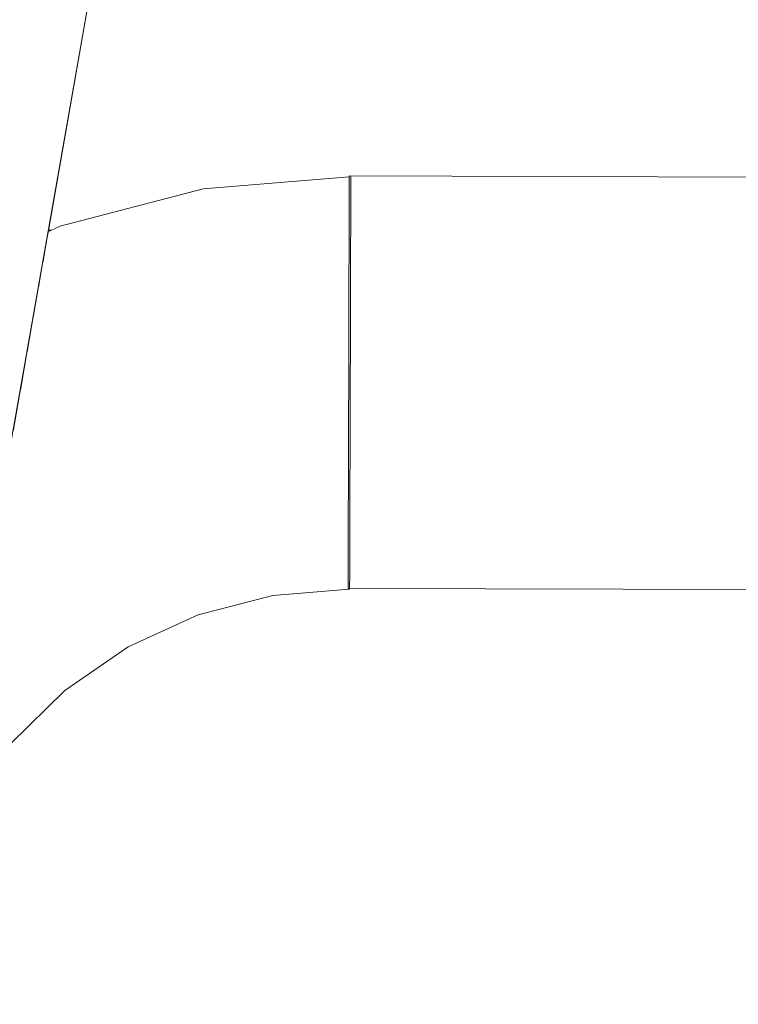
# Model space of a CAD drawing. Header units: millimetres. Extents: x -30280 to 309309, y -17460 to 4378.
# Tile 888 of 1056: x 252042 to 252070, y -13073 to -13035. Entities that reach past the tile are written whole.
import ezdxf

# ---------------------------------------------------------------- set-up
doc = ezdxf.new("R2010")
doc.units = ezdxf.units.MM
doc.header["$MEASUREMENT"] = 0
doc.linetypes.add('Wipeout_Contour', pattern=[1000, 0, -1000])
for name, color, linetype in [('Nuevo_08_E_Envans secs', 7, 'Continuous'), ('Nuevo_09_EI_Mobiliari general', 7, 'Continuous'), ('Nuevo_Ventanas Archicad', 7, 'Continuous')]:
    doc.layers.add(name, color=color, linetype=linetype)
doc.layers.add('Nuevo_09_EI_Mobiliari general_Pluma_Nº__1', color=7, linetype='Continuous', lineweight=5)

# ---------------------------------------------------------------- blocks, each defined once
blk = doc.blocks.new('Elem Sección_541_6', base_point=(235890.588, -13459.976))
at = {"color": 254, "linetype": 'Wipeout_Contour', "lineweight": 0, "ltscale": 1517989.291840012}
blk.add_wipeout([(248979.884, -11359.976), (254508.641, -11359.976), (254508.641, -13457.976), (254654.197, -13457.976), (254654.197, -11012.976), (248979.884, -11012.976)], dxfattribs=at).dxf.layer = 'Nuevo_08_E_Envans secs'
blk = doc.blocks.new('Elem Sección_543_6', base_point=(235890.588, -13459.976))
at = {"color": 254, "linetype": 'Wipeout_Contour', "lineweight": 0, "ltscale": 31165908.05935061}
blk.add_wipeout([(253368.641, -11399.976), (248979.884, -11399.976), (248979.884, -13305.666), (249022.416, -13068.118), (249023.053, -13065.78), (249026.984, -13043.488), (249005.387, -13043.488), (249005.387, -12987.919), (249005.459, -12987.919), (249019.024, -12561.809), (249441.751, -12561.809), (249455.316, -12987.919), (249455.387, -12987.919), (249455.387, -13043.488), (249433.791, -13043.488), (249437.722, -13065.78), (249438.358, -13068.118), (249480.387, -13302.855), (249522.416, -13068.119), (249523.053, -13065.78), (249526.984, -13043.488), (249505.387, -13043.488), (249505.387, -12987.919), (249505.459, -12987.919), (249519.024, -12561.809), (249941.751, -12561.809), (249955.316, -12987.919), (249955.387, -12987.919), (249955.387, -13043.488), (249933.791, -13043.488), (249937.722, -13065.78), (249938.358, -13068.119), (249980.387, -13302.855), (250022.416, -13068.119), (250023.053, -13065.78), (250026.984, -13043.488), (250005.387, -13043.488), (250005.387, -12987.919), (250005.459, -12987.919), (250019.024, -12561.81), (250441.751, -12561.81), (250455.316, -12987.919), (250455.387, -12987.919), (250455.387, -13043.488), (250433.791, -13043.488), (250437.722, -13065.78), (250438.358, -13068.119), (250480.387, -13302.855), (250522.416, -13068.119), (250523.053, -13065.78), (250526.984, -13043.488), (250505.387, -13043.488), (250505.387, -12987.919), (250505.459, -12987.919), (250519.024, -12561.81), (250941.751, -12561.81), (250955.316, -12987.919), (250955.387, -12987.919), (250955.387, -13043.488), (250933.791, -13043.488), (250937.722, -13065.78), (250938.358, -13068.119), (250980.387, -13302.855), (251022.416, -13068.119), (251023.053, -13065.78), (251026.984, -13043.488), (251005.387, -13043.488), (251005.387, -12987.919), (251005.459, -12987.919), (251019.024, -12561.81), (251441.751, -12561.81), (251455.316, -12987.919), (251455.387, -12987.919), (251455.387, -13043.488), (251433.791, -13043.488), (251437.722, -13065.78), (251438.358, -13068.119), (251480.387, -13302.855), (251522.416, -13068.119), (251523.053, -13065.78), (251526.984, -13043.488), (251505.387, -13043.488), (251505.387, -12987.919), (251505.459, -12987.919), (251519.024, -12561.81), (251941.751, -12561.81), (251955.316, -12987.919), (251955.387, -12987.919), (251955.387, -13043.488), (251933.791, -13043.488), (251937.722, -13065.78), (251938.358, -13068.119), (251980.387, -13302.855), (252022.416, -13068.119), (252023.053, -13065.78), (252026.984, -13043.488), (252005.387, -13043.488), (252005.387, -12987.919), (252005.459, -12987.919), (252019.024, -12561.81), (252441.751, -12561.81), (252455.316, -12987.919), (252455.387, -12987.919), (252455.387, -13043.488), (252433.791, -13043.488), (252437.722, -13065.78), (252438.358, -13068.119), (252480.387, -13302.855), (252522.416, -13068.119), (252523.053, -13065.78), (252526.984, -13043.488), (252505.387, -13043.488), (252505.387, -12987.919), (252505.459, -12987.919), (252519.024, -12561.81), (252941.751, -12561.81), (252955.316, -12987.919), (252955.387, -12987.919), (252955.387, -13043.488), (252933.791, -13043.488), (252937.722, -13065.78), (252938.358, -13068.119), (252999.567, -13409.976), (253368.641, -13409.976)], dxfattribs=at).dxf.layer = 'Nuevo_Ventanas Archicad'
at = {"color": 254, "linetype": 'Wipeout_Contour', "lineweight": 0, "ltscale": 7324547.417018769}
blk.add_wipeout([(252038.831, -13068.438), (251989.008, -13351.001), (251999.567, -13409.976), (252461.208, -13409.976), (252471.767, -13351.001), (252421.944, -13068.439), (252421.833, -13068.03), (252420.624, -13065.481), (252418.964, -13063.151), (252416.847, -13061.071), (252414.395, -13059.386), (252411.682, -13058.147), (252408.792, -13057.391), (252405.812, -13057.142), (252405.812, -13057.12), (252236.9, -13057.585), (252236.899, -13057.621), (252230.387, -13057.603), (252223.875, -13057.621), (252223.875, -13057.585), (252054.963, -13057.12), (252054.963, -13057.142), (252051.983, -13057.391), (252049.093, -13058.147), (252046.38, -13059.386), (252043.928, -13061.071), (252041.811, -13063.151), (252040.151, -13065.481), (252038.942, -13068.03)], dxfattribs=at).dxf.layer = 'Nuevo_Ventanas Archicad'
blk = doc.blocks.new('Elem Sección_551_6', base_point=(235890.588, -13459.976))
at = {"color": 254, "linetype": 'Wipeout_Contour', "lineweight": 0, "ltscale": 757142.148936}
blk.add_wipeout([(252043.278, -13043.221), (252043.266, -13043.285), (252043.407, -13043.221)], dxfattribs=at).dxf.layer = 'Nuevo_09_EI_Mobiliari general'
at = {"color": 254, "linetype": 'Wipeout_Contour', "lineweight": 0, "ltscale": 2523660.411956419}
blk.add_wipeout([(252005.387, -13007.674), (252005.387, -13043.221), (252027.031, -13043.221), (252029.096, -13031.509), (252030.589, -13025.942), (252033.027, -13020.719), (252036.337, -13016.001), (252040.418, -13011.93), (252045.145, -13008.632), (252047.209, -13007.674)], dxfattribs=at).dxf.layer = 'Nuevo_09_EI_Mobiliari general'
at = {"color": 254, "linetype": 'Wipeout_Contour', "lineweight": 0, "ltscale": 9597535.912499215}
blk.add_wipeout([(252044.853, -13034.287), (252043.278, -13043.221), (252043.407, -13043.221), (252043.735, -13043.071), (252049.285, -13041.62), (252054.944, -13041.147), (252054.944, -13041.12), (252230.387, -13041.603), (252405.831, -13041.12), (252405.831, -13041.147), (252411.49, -13041.62), (252417.04, -13043.071), (252417.368, -13043.221), (252417.497, -13043.221), (252415.922, -13034.287), (252415.153, -13031.419), (252413.897, -13028.729), (252412.191, -13026.298), (252410.089, -13024.201), (252407.654, -13022.502), (252404.961, -13021.252), (252402.091, -13020.49), (252399.133, -13020.239), (252399.133, -13020.217), (252243.579, -13020.652), (252243.579, -13020.725), (252230.387, -13020.689), (252217.196, -13020.725), (252217.196, -13020.652), (252061.642, -13020.217), (252061.642, -13020.239), (252058.684, -13020.49), (252055.814, -13021.252), (252053.12, -13022.502), (252050.685, -13024.201), (252048.583, -13026.298), (252046.878, -13028.729), (252045.622, -13031.419)], dxfattribs=at).dxf.layer = 'Nuevo_09_EI_Mobiliari general'
at = {"color": 254, "linetype": 'Wipeout_Contour', "lineweight": 0, "ltscale": 1009523.053959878}
blk.add_wipeout([(252043.266, -13043.285), (252043.245, -13043.405), (252043.693, -13043.2), (252043.735, -13043.071)], dxfattribs=at).dxf.layer = 'Nuevo_09_EI_Mobiliari general'
at = {"color": 254, "linetype": 'Wipeout_Contour', "lineweight": 0, "ltscale": 1009534.856538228}
blk.add_wipeout([(252049.285, -13041.62), (252043.735, -13043.071), (252043.693, -13043.2), (252049.264, -13041.743)], dxfattribs=at).dxf.layer = 'Nuevo_09_EI_Mobiliari general'
at = {"color": 254, "linetype": 'Wipeout_Contour', "lineweight": 0, "ltscale": 1261948.664842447}
blk.add_wipeout([(252049.285, -13041.62), (252049.264, -13041.743), (252054.944, -13041.269), (252054.944, -13041.242), (252054.944, -13041.147)], dxfattribs=at).dxf.layer = 'Nuevo_09_EI_Mobiliari general'
at = {"color": 254, "linetype": 'Wipeout_Contour', "lineweight": 0, "ltscale": 1009522.912755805}
blk.add_wipeout([(252043.245, -13043.405), (252043.174, -13043.81), (252043.735, -13043.554), (252043.693, -13043.2)], dxfattribs=at).dxf.layer = 'Nuevo_09_EI_Mobiliari general'
at = {"color": 254, "linetype": 'Wipeout_Contour', "lineweight": 0, "ltscale": 1009534.906731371}
blk.add_wipeout([(252049.264, -13041.743), (252043.693, -13043.2), (252043.735, -13043.554), (252049.285, -13042.102)], dxfattribs=at).dxf.layer = 'Nuevo_09_EI_Mobiliari general'
at = {"color": 254, "linetype": 'Wipeout_Contour', "lineweight": 0, "ltscale": 1261948.745718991}
blk.add_wipeout([(252049.264, -13041.743), (252049.285, -13042.102), (252054.944, -13041.63), (252054.944, -13041.603), (252054.944, -13041.269)], dxfattribs=at).dxf.layer = 'Nuevo_09_EI_Mobiliari general'
at = {"color": 254, "linetype": 'Wipeout_Contour', "lineweight": 0, "ltscale": 1009523.045018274}
blk.add_wipeout([(252043.174, -13043.81), (252043.054, -13044.489), (252043.857, -13044.122), (252043.735, -13043.554)], dxfattribs=at).dxf.layer = 'Nuevo_09_EI_Mobiliari general'
at = {"color": 254, "linetype": 'Wipeout_Contour', "lineweight": 0, "ltscale": 1009535.242547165}
blk.add_wipeout([(252049.285, -13042.102), (252043.735, -13043.554), (252043.857, -13044.122), (252049.347, -13042.686)], dxfattribs=at).dxf.layer = 'Nuevo_09_EI_Mobiliari general'
at = {"color": 254, "linetype": 'Wipeout_Contour', "lineweight": 0, "ltscale": 1261948.954067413}
blk.add_wipeout([(252049.285, -13042.102), (252049.347, -13042.686), (252054.943, -13042.219), (252054.943, -13042.192), (252054.944, -13041.63)], dxfattribs=at).dxf.layer = 'Nuevo_09_EI_Mobiliari general'
at = {"color": 254, "linetype": 'Wipeout_Contour', "lineweight": 0, "ltscale": 1009523.262835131}
blk.add_wipeout([(252043.054, -13044.489), (252042.89, -13045.421), (252044.058, -13044.887), (252043.857, -13044.122)], dxfattribs=at).dxf.layer = 'Nuevo_09_EI_Mobiliari general'
at = {"color": 254, "linetype": 'Wipeout_Contour', "lineweight": 0, "ltscale": 1009918.829493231}
blk.add_wipeout([(252230.387, -13041.603), (252054.944, -13041.12), (252054.944, -13041.242), (252230.387, -13041.724)], dxfattribs=at).dxf.layer = 'Nuevo_09_EI_Mobiliari general'
at = {"color": 254, "linetype": 'Wipeout_Contour', "lineweight": 0, "ltscale": 1009535.86102361}
blk.add_wipeout([(252043.857, -13044.122), (252044.058, -13044.887), (252049.448, -13043.478), (252049.347, -13042.686)], dxfattribs=at).dxf.layer = 'Nuevo_09_EI_Mobiliari general'
at = {"color": 254, "linetype": 'Wipeout_Contour', "lineweight": 0, "ltscale": 1009557.605868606}
blk.add_wipeout([(252054.943, -13042.219), (252049.347, -13042.686), (252049.448, -13043.478), (252054.941, -13043.019)], dxfattribs=at).dxf.layer = 'Nuevo_09_EI_Mobiliari general'
at = {"color": 254, "linetype": 'Wipeout_Contour', "lineweight": 0, "ltscale": 1009523.573357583}
blk.add_wipeout([(252042.89, -13045.421), (252042.686, -13046.577), (252044.33, -13045.826), (252044.058, -13044.887)], dxfattribs=at).dxf.layer = 'Nuevo_09_EI_Mobiliari general'
at = {"color": 254, "linetype": 'Wipeout_Contour', "lineweight": 0, "ltscale": 1009918.879342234}
blk.add_wipeout([(252054.944, -13041.242), (252054.944, -13041.603), (252230.387, -13042.085), (252230.387, -13041.724)], dxfattribs=at).dxf.layer = 'Nuevo_09_EI_Mobiliari general'
at = {"color": 254, "linetype": 'Wipeout_Contour', "lineweight": 0, "ltscale": 1009536.743242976}
blk.add_wipeout([(252049.448, -13043.478), (252044.058, -13044.887), (252044.33, -13045.826), (252049.584, -13044.452)], dxfattribs=at).dxf.layer = 'Nuevo_09_EI_Mobiliari general'
at = {"layer": 'Nuevo_09_EI_Mobiliari general_Pluma_Nº__1', "color": 7, "linetype": 'Continuous', "lineweight": 5}
for p, q in [((252054.944, -13041.12), (252054.944, -13041.242)), ((252055.007, -13041.142), (252055.007, -13041.242))]:
    blk.add_line(p, q, dxfattribs=at)
at = {"color": 254, "linetype": 'Wipeout_Contour', "lineweight": 0, "ltscale": 1009918.976169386}
blk.add_wipeout([(252054.944, -13041.603), (252054.943, -13042.192), (252230.387, -13042.674), (252230.387, -13042.085)], dxfattribs=at).dxf.layer = 'Nuevo_09_EI_Mobiliari general'
at = {"color": 254, "linetype": 'Wipeout_Contour', "lineweight": 0, "ltscale": 1261949.756119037}
blk.add_wipeout([(252049.448, -13043.478), (252049.584, -13044.452), (252054.939, -13044.005), (252054.939, -13043.978), (252054.941, -13043.019)], dxfattribs=at).dxf.layer = 'Nuevo_09_EI_Mobiliari general'
at = {"color": 254, "linetype": 'Wipeout_Contour', "lineweight": 0, "ltscale": 1009523.976110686}
blk.add_wipeout([(252042.686, -13046.577), (252042.448, -13047.923), (252044.665, -13046.911), (252044.33, -13045.826)], dxfattribs=at).dxf.layer = 'Nuevo_09_EI_Mobiliari general'
at = {"layer": 'Nuevo_09_EI_Mobiliari general_Pluma_Nº__1', "color": 7, "linetype": 'Continuous', "lineweight": 5}
for p, q in [((252049.285, -13041.62), (252054.944, -13041.147)), ((252054.944, -13041.12), (252236.943, -13041.621)), ((252054.944, -13041.242), (252054.944, -13041.603)), ((252055.007, -13041.242), (252055.007, -13041.603))]:
    blk.add_line(p, q, dxfattribs=at)
at = {"color": 254, "linetype": 'Wipeout_Contour', "lineweight": 0, "ltscale": 1009919.11704393}
blk.add_wipeout([(252054.941, -13042.992), (252230.387, -13043.474), (252230.387, -13042.674), (252054.943, -13042.192)], dxfattribs=at).dxf.layer = 'Nuevo_09_EI_Mobiliari general'
at = {"color": 254, "linetype": 'Wipeout_Contour', "lineweight": 0, "ltscale": 1009537.862287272}
blk.add_wipeout([(252049.584, -13044.452), (252044.33, -13045.826), (252044.665, -13046.911), (252049.753, -13045.58)], dxfattribs=at).dxf.layer = 'Nuevo_09_EI_Mobiliari general'
at = {"layer": 'Nuevo_09_EI_Mobiliari general_Pluma_Nº__1', "color": 7, "linetype": 'Continuous', "lineweight": 5}
for p, q in [((252054.944, -13041.603), (252054.943, -13042.192)), ((252055.007, -13041.603), (252055.006, -13042.192))]:
    blk.add_line(p, q, dxfattribs=at)
at = {"color": 254, "linetype": 'Wipeout_Contour', "lineweight": 0, "ltscale": 1261950.32717213}
blk.add_wipeout([(252049.584, -13044.452), (252049.753, -13045.58), (252054.936, -13045.147), (252054.936, -13045.12), (252054.939, -13044.005)], dxfattribs=at).dxf.layer = 'Nuevo_09_EI_Mobiliari general'
at = {"color": 254, "linetype": 'Wipeout_Contour', "lineweight": 0, "ltscale": 1009524.463103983}
blk.add_wipeout([(252042.448, -13047.923), (252042.185, -13049.418), (252045.053, -13048.107), (252044.665, -13046.911)], dxfattribs=at).dxf.layer = 'Nuevo_09_EI_Mobiliari general'
at = {"color": 254, "linetype": 'Wipeout_Contour', "lineweight": 0, "ltscale": 1009919.29768849}
blk.add_wipeout([(252054.939, -13043.978), (252230.387, -13044.46), (252230.387, -13043.474), (252054.941, -13042.992)], dxfattribs=at).dxf.layer = 'Nuevo_09_EI_Mobiliari general'
at = {"color": 254, "linetype": 'Wipeout_Contour', "lineweight": 0, "ltscale": 1009539.184065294}
blk.add_wipeout([(252049.753, -13045.58), (252044.665, -13046.911), (252045.053, -13048.107), (252049.949, -13046.827)], dxfattribs=at).dxf.layer = 'Nuevo_09_EI_Mobiliari general'
at = {"layer": 'Nuevo_09_EI_Mobiliari general_Pluma_Nº__1', "color": 7, "linetype": 'Continuous', "lineweight": 5}
for p, q in [((252054.943, -13042.192), (252054.941, -13042.992)), ((252055.006, -13042.192), (252055.004, -13042.992))]:
    blk.add_line(p, q, dxfattribs=at)
at = {"color": 254, "linetype": 'Wipeout_Contour', "lineweight": 0, "ltscale": 1261950.989978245}
blk.add_wipeout([(252049.753, -13045.58), (252049.949, -13046.827), (252054.933, -13046.411), (252054.933, -13046.384), (252054.936, -13045.147)], dxfattribs=at).dxf.layer = 'Nuevo_09_EI_Mobiliari general'
at = {"color": 254, "linetype": 'Wipeout_Contour', "lineweight": 0, "ltscale": 1009525.021396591}
blk.add_wipeout([(252042.185, -13049.418), (252041.903, -13051.016), (252045.483, -13049.38), (252045.053, -13048.107)], dxfattribs=at).dxf.layer = 'Nuevo_09_EI_Mobiliari general'
at = {"color": 254, "linetype": 'Wipeout_Contour', "lineweight": 0, "ltscale": 1009919.512631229}
blk.add_wipeout([(252054.939, -13043.978), (252054.936, -13045.12), (252230.387, -13045.603), (252230.387, -13044.46)], dxfattribs=at).dxf.layer = 'Nuevo_09_EI_Mobiliari general'
at = {"color": 254, "linetype": 'Wipeout_Contour', "lineweight": 0, "ltscale": 1009540.668357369}
blk.add_wipeout([(252049.949, -13046.827), (252045.053, -13048.107), (252045.483, -13049.38), (252050.165, -13048.156)], dxfattribs=at).dxf.layer = 'Nuevo_09_EI_Mobiliari general'
at = {"layer": 'Nuevo_09_EI_Mobiliari general_Pluma_Nº__1', "color": 7, "linetype": 'Continuous', "lineweight": 5}
for p, q in [((252054.941, -13042.992), (252054.939, -13043.978)), ((252055.004, -13042.992), (252055.002, -13043.978))]:
    blk.add_line(p, q, dxfattribs=at)
at = {"color": 254, "linetype": 'Wipeout_Contour', "lineweight": 0, "ltscale": 1261951.724555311}
blk.add_wipeout([(252049.949, -13046.827), (252050.165, -13048.156), (252054.93, -13047.758), (252054.93, -13047.731), (252054.933, -13046.411)], dxfattribs=at).dxf.layer = 'Nuevo_09_EI_Mobiliari general'
at = {"color": 254, "linetype": 'Wipeout_Contour', "lineweight": 0, "ltscale": 1261905.690868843}
blk.add_wipeout([(252041.903, -13051.016), (252041.657, -13052.414), (252041.76, -13052.601), (252045.941, -13050.69), (252045.483, -13049.38)], dxfattribs=at).dxf.layer = 'Nuevo_09_EI_Mobiliari general'
at = {"color": 254, "linetype": 'Wipeout_Contour', "lineweight": 0, "ltscale": 1009919.755337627}
blk.add_wipeout([(252054.936, -13045.12), (252054.933, -13046.384), (252230.387, -13046.866), (252230.387, -13045.603)], dxfattribs=at).dxf.layer = 'Nuevo_09_EI_Mobiliari general'
at = {"color": 254, "linetype": 'Wipeout_Contour', "lineweight": 0, "ltscale": 1009542.270046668}
blk.add_wipeout([(252050.165, -13048.156), (252045.483, -13049.38), (252045.941, -13050.69), (252050.396, -13049.526)], dxfattribs=at).dxf.layer = 'Nuevo_09_EI_Mobiliari general'
at = {"color": 254, "linetype": 'Wipeout_Contour', "lineweight": 0, "ltscale": 1009518.555059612}
blk.add_wipeout([(252041.605, -13052.708), (252041.267, -13054.623), (252042.453, -13053.808), (252041.76, -13052.601)], dxfattribs=at).dxf.layer = 'Nuevo_09_EI_Mobiliari general'
at = {"layer": 'Nuevo_09_EI_Mobiliari general_Pluma_Nº__1', "color": 7, "linetype": 'Continuous', "lineweight": 5}
for p, q in [((252054.939, -13043.978), (252054.936, -13045.12)), ((252055.002, -13043.978), (252054.999, -13045.12))]:
    blk.add_line(p, q, dxfattribs=at)
at = {"color": 254, "linetype": 'Wipeout_Contour', "lineweight": 0, "ltscale": 1009560.636182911}
blk.add_wipeout([(252054.992, -13047.753), (252050.165, -13048.156), (252050.396, -13049.526), (252054.989, -13049.142)], dxfattribs=at).dxf.layer = 'Nuevo_09_EI_Mobiliari general'
at = {"color": 254, "linetype": 'Wipeout_Contour', "lineweight": 0, "ltscale": 1009527.458825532}
blk.add_wipeout([(252045.941, -13050.69), (252041.76, -13052.601), (252042.453, -13053.808), (252046.414, -13051.998)], dxfattribs=at).dxf.layer = 'Nuevo_09_EI_Mobiliari general'
at = {"color": 254, "linetype": 'Wipeout_Contour', "lineweight": 0, "ltscale": 1009920.018449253}
blk.add_wipeout([(252054.933, -13046.384), (252054.93, -13047.731), (252230.387, -13048.213), (252230.387, -13046.866)], dxfattribs=at).dxf.layer = 'Nuevo_09_EI_Mobiliari general'
at = {"color": 254, "linetype": 'Wipeout_Contour', "lineweight": 0, "ltscale": 1009543.94049973}
blk.add_wipeout([(252050.396, -13049.526), (252045.941, -13050.69), (252046.414, -13051.998), (252050.634, -13050.895)], dxfattribs=at).dxf.layer = 'Nuevo_09_EI_Mobiliari general'
at = {"color": 254, "linetype": 'Wipeout_Contour', "lineweight": 0, "ltscale": 1009519.460561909}
blk.add_wipeout([(252041.267, -13054.623), (252040.938, -13056.49), (252043.145, -13054.973), (252042.453, -13053.808)], dxfattribs=at).dxf.layer = 'Nuevo_09_EI_Mobiliari general'
at = {"layer": 'Nuevo_09_EI_Mobiliari general_Pluma_Nº__1', "color": 7, "linetype": 'Continuous', "lineweight": 5}
for p, q in [((252054.936, -13045.12), (252054.933, -13046.384)), ((252054.999, -13045.12), (252054.996, -13046.384))]:
    blk.add_line(p, q, dxfattribs=at)
at = {"color": 254, "linetype": 'Wipeout_Contour', "lineweight": 0, "ltscale": 1009561.377793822}
blk.add_wipeout([(252054.989, -13049.142), (252050.396, -13049.526), (252050.634, -13050.895), (252054.985, -13050.531)], dxfattribs=at).dxf.layer = 'Nuevo_09_EI_Mobiliari general'
at = {"color": 254, "linetype": 'Wipeout_Contour', "lineweight": 0, "ltscale": 1009530.038967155}
blk.add_wipeout([(252046.414, -13051.998), (252042.453, -13053.808), (252043.145, -13054.973), (252046.886, -13053.263)], dxfattribs=at).dxf.layer = 'Nuevo_09_EI_Mobiliari general'
at = {"color": 254, "linetype": 'Wipeout_Contour', "lineweight": 0, "ltscale": 1767286.557211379}
blk.add_wipeout([(252054.93, -13047.731), (252054.93, -13047.758), (252054.992, -13047.753), (252054.989, -13049.12), (252230.387, -13049.603), (252236.925, -13049.585), (252236.929, -13048.231)], dxfattribs=at).dxf.layer = 'Nuevo_09_EI_Mobiliari general'
at = {"color": 254, "linetype": 'Wipeout_Contour', "lineweight": 0, "ltscale": 1009545.629053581}
blk.add_wipeout([(252050.634, -13050.895), (252046.414, -13051.998), (252046.886, -13053.263), (252050.872, -13052.221)], dxfattribs=at).dxf.layer = 'Nuevo_09_EI_Mobiliari general'
at = {"color": 254, "linetype": 'Wipeout_Contour', "lineweight": 0, "ltscale": 1009520.440482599}
blk.add_wipeout([(252040.939, -13056.489), (252040.628, -13058.252), (252043.817, -13056.06), (252043.145, -13054.973)], dxfattribs=at).dxf.layer = 'Nuevo_09_EI_Mobiliari general'
at = {"layer": 'Nuevo_09_EI_Mobiliari general_Pluma_Nº__1', "color": 7, "linetype": 'Continuous', "lineweight": 5}
for p, q in [((252054.933, -13046.384), (252054.93, -13047.731)), ((252054.996, -13046.384), (252054.992, -13047.731))]:
    blk.add_line(p, q, dxfattribs=at)
at = {"color": 254, "linetype": 'Wipeout_Contour', "lineweight": 0, "ltscale": 1009562.123249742}
blk.add_wipeout([(252054.985, -13050.531), (252050.634, -13050.895), (252050.872, -13052.221), (252054.981, -13051.878)], dxfattribs=at).dxf.layer = 'Nuevo_09_EI_Mobiliari general'
at = {"color": 254, "linetype": 'Wipeout_Contour', "lineweight": 0, "ltscale": 1009532.572373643}
blk.add_wipeout([(252046.886, -13053.263), (252043.145, -13054.973), (252043.817, -13056.06), (252047.344, -13054.448)], dxfattribs=at).dxf.layer = 'Nuevo_09_EI_Mobiliari general'
at = {"color": 254, "linetype": 'Wipeout_Contour', "lineweight": 0, "ltscale": 1262474.942494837}
blk.add_wipeout([(252054.989, -13049.12), (252054.985, -13050.509), (252223.853, -13050.974), (252223.85, -13049.621), (252230.387, -13049.603)], dxfattribs=at).dxf.layer = 'Nuevo_09_EI_Mobiliari general'
at = {"color": 254, "linetype": 'Wipeout_Contour', "lineweight": 0, "ltscale": 1009547.284562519}
blk.add_wipeout([(252050.872, -13052.221), (252046.886, -13053.263), (252047.344, -13054.448), (252051.102, -13053.466)], dxfattribs=at).dxf.layer = 'Nuevo_09_EI_Mobiliari general'
at = {"color": 254, "linetype": 'Wipeout_Contour', "lineweight": 0, "ltscale": 1009522.334343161}
blk.add_wipeout([(252043.817, -13056.06), (252040.628, -13058.252), (252041.439, -13059.104), (252044.447, -13057.037)], dxfattribs=at).dxf.layer = 'Nuevo_09_EI_Mobiliari general'
at = {"layer": 'Nuevo_09_EI_Mobiliari general_Pluma_Nº__1', "color": 7, "linetype": 'Continuous', "lineweight": 5}
for p, q in [((252054.93, -13047.731), (252054.926, -13049.12)), ((252054.992, -13047.731), (252054.989, -13049.12))]:
    blk.add_line(p, q, dxfattribs=at)
at = {"color": 254, "linetype": 'Wipeout_Contour', "lineweight": 0, "ltscale": 1009562.850093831}
blk.add_wipeout([(252054.981, -13051.878), (252050.872, -13052.221), (252051.102, -13053.466), (252054.977, -13053.142)], dxfattribs=at).dxf.layer = 'Nuevo_09_EI_Mobiliari general'
at = {"color": 254, "linetype": 'Wipeout_Contour', "lineweight": 0, "ltscale": 1009534.982260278}
blk.add_wipeout([(252047.344, -13054.448), (252043.817, -13056.06), (252044.447, -13057.037), (252047.774, -13055.516)], dxfattribs=at).dxf.layer = 'Nuevo_09_EI_Mobiliari general'
at = {"color": 254, "linetype": 'Wipeout_Contour', "lineweight": 0, "ltscale": 1262327.110807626}
blk.add_wipeout([(252054.981, -13051.856), (252236.917, -13052.357), (252236.921, -13051.01), (252054.985, -13050.509), (252054.985, -13050.531)], dxfattribs=at).dxf.layer = 'Nuevo_09_EI_Mobiliari general'
at = {"color": 254, "linetype": 'Wipeout_Contour', "lineweight": 0, "ltscale": 1009548.856954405}
blk.add_wipeout([(252051.102, -13053.466), (252047.344, -13054.448), (252047.774, -13055.516), (252051.319, -13054.589)], dxfattribs=at).dxf.layer = 'Nuevo_09_EI_Mobiliari general'
at = {"color": 254, "linetype": 'Wipeout_Contour', "lineweight": 0, "ltscale": 1009525.251140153}
blk.add_wipeout([(252044.447, -13057.037), (252041.439, -13059.104), (252042.172, -13059.828), (252045.016, -13057.873)], dxfattribs=at).dxf.layer = 'Nuevo_09_EI_Mobiliari general'
at = {"layer": 'Nuevo_09_EI_Mobiliari general_Pluma_Nº__1', "color": 7, "linetype": 'Continuous', "lineweight": 5}
for p, q in [((252054.926, -13049.12), (252054.922, -13050.509)), ((252054.989, -13049.12), (252054.985, -13050.509))]:
    blk.add_line(p, q, dxfattribs=at)
at = {"color": 254, "linetype": 'Wipeout_Contour', "lineweight": 0, "ltscale": 1009563.536504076}
blk.add_wipeout([(252054.977, -13053.142), (252051.102, -13053.466), (252051.319, -13054.589), (252054.974, -13054.284)], dxfattribs=at).dxf.layer = 'Nuevo_09_EI_Mobiliari general'
at = {"color": 254, "linetype": 'Wipeout_Contour', "lineweight": 0, "ltscale": 1009537.195662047}
blk.add_wipeout([(252047.774, -13055.516), (252044.447, -13057.037), (252045.016, -13057.873), (252048.162, -13056.435)], dxfattribs=at).dxf.layer = 'Nuevo_09_EI_Mobiliari general'
at = {"color": 254, "linetype": 'Wipeout_Contour', "lineweight": 0, "ltscale": 1261896.902706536}
blk.add_wipeout([(252039.968, -13061.993), (252039.904, -13062.353), (252040.471, -13062.694), (252042.805, -13060.401), (252042.172, -13059.828)], dxfattribs=at).dxf.layer = 'Nuevo_09_EI_Mobiliari general'
at = {"color": 254, "linetype": 'Wipeout_Contour', "lineweight": 0, "ltscale": 1767623.507697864}
blk.add_wipeout([(252054.981, -13051.856), (252054.977, -13053.12), (252236.914, -13053.621), (252236.917, -13052.357), (252230.387, -13052.339), (252223.857, -13052.357), (252223.857, -13052.321)], dxfattribs=at).dxf.layer = 'Nuevo_09_EI_Mobiliari general'
at = {"color": 254, "linetype": 'Wipeout_Contour', "lineweight": 0, "ltscale": 1009550.298744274}
blk.add_wipeout([(252051.319, -13054.589), (252047.774, -13055.516), (252048.162, -13056.435), (252051.515, -13055.559)], dxfattribs=at).dxf.layer = 'Nuevo_09_EI_Mobiliari general'
at = {"color": 254, "linetype": 'Wipeout_Contour', "lineweight": 0, "ltscale": 1009527.823047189}
blk.add_wipeout([(252042.172, -13059.828), (252042.805, -13060.401), (252045.508, -13058.544), (252045.016, -13057.873)], dxfattribs=at).dxf.layer = 'Nuevo_09_EI_Mobiliari general'
at = {"layer": 'Nuevo_09_EI_Mobiliari general_Pluma_Nº__1', "color": 7, "linetype": 'Continuous', "lineweight": 5}
for p, q in [((252054.922, -13050.509), (252054.918, -13051.856)), ((252054.985, -13050.509), (252054.981, -13051.856))]:
    blk.add_line(p, q, dxfattribs=at)
at = {"color": 254, "linetype": 'Wipeout_Contour', "lineweight": 0, "ltscale": 1009564.161940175}
blk.add_wipeout([(252054.974, -13054.284), (252051.319, -13054.589), (252051.515, -13055.559), (252054.97, -13055.27)], dxfattribs=at).dxf.layer = 'Nuevo_09_EI_Mobiliari general'
at = {"color": 254, "linetype": 'Wipeout_Contour', "lineweight": 0, "ltscale": 1009539.145638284}
blk.add_wipeout([(252045.016, -13057.873), (252045.508, -13058.544), (252048.498, -13057.177), (252048.162, -13056.435)], dxfattribs=at).dxf.layer = 'Nuevo_09_EI_Mobiliari general'
at = {"color": 254, "linetype": 'Wipeout_Contour', "lineweight": 0, "ltscale": 1009520.548659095}
blk.add_wipeout([(252042.805, -13060.401), (252040.471, -13062.694), (252041.083, -13063.002), (252043.318, -13060.807)], dxfattribs=at).dxf.layer = 'Nuevo_09_EI_Mobiliari general'
at = {"color": 254, "linetype": 'Wipeout_Contour', "lineweight": 0, "ltscale": 1262469.359410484}
blk.add_wipeout([(252054.977, -13053.12), (252054.974, -13054.263), (252223.864, -13054.727), (252223.861, -13053.621), (252223.861, -13053.585)], dxfattribs=at).dxf.layer = 'Nuevo_09_EI_Mobiliari general'
at = {"color": 254, "linetype": 'Wipeout_Contour', "lineweight": 0, "ltscale": 1009551.566452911}
blk.add_wipeout([(252048.162, -13056.435), (252048.498, -13057.177), (252051.683, -13056.344), (252051.515, -13055.559)], dxfattribs=at).dxf.layer = 'Nuevo_09_EI_Mobiliari general'
at = {"color": 254, "linetype": 'Wipeout_Contour', "lineweight": 0, "ltscale": 1009529.972265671}
blk.add_wipeout([(252045.508, -13058.544), (252042.805, -13060.401), (252043.318, -13060.807), (252045.906, -13059.028)], dxfattribs=at).dxf.layer = 'Nuevo_09_EI_Mobiliari general'
at = {"layer": 'Nuevo_09_EI_Mobiliari general_Pluma_Nº__1', "color": 7, "linetype": 'Continuous', "lineweight": 5}
for p, q in [((252054.918, -13051.856), (252054.914, -13053.12)), ((252054.981, -13051.856), (252054.977, -13053.12))]:
    blk.add_line(p, q, dxfattribs=at)
at = {"color": 254, "linetype": 'Wipeout_Contour', "lineweight": 0, "ltscale": 1009564.7077317}
blk.add_wipeout([(252051.515, -13055.559), (252051.683, -13056.344), (252054.968, -13056.07), (252054.97, -13055.27)], dxfattribs=at).dxf.layer = 'Nuevo_09_EI_Mobiliari general'
at = {"color": 254, "linetype": 'Wipeout_Contour', "lineweight": 0, "ltscale": 1009540.773275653}
blk.add_wipeout([(252048.498, -13057.177), (252045.508, -13058.544), (252045.906, -13059.028), (252048.77, -13057.72)], dxfattribs=at).dxf.layer = 'Nuevo_09_EI_Mobiliari general'
at = {"color": 254, "linetype": 'Wipeout_Contour', "lineweight": 0, "ltscale": 1009522.563854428}
blk.add_wipeout([(252043.318, -13060.807), (252041.083, -13063.002), (252041.534, -13063.156), (252043.696, -13061.033)], dxfattribs=at).dxf.layer = 'Nuevo_09_EI_Mobiliari general'
at = {"color": 254, "linetype": 'Wipeout_Contour', "lineweight": 0, "ltscale": 1262469.643795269}
blk.add_wipeout([(252054.974, -13054.263), (252054.97, -13055.249), (252223.868, -13055.713), (252223.865, -13054.763), (252223.864, -13054.727)], dxfattribs=at).dxf.layer = 'Nuevo_09_EI_Mobiliari general'
at = {"color": 254, "linetype": 'Wipeout_Contour', "lineweight": 0, "ltscale": 1009552.621880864}
blk.add_wipeout([(252051.683, -13056.344), (252048.498, -13057.177), (252048.77, -13057.72), (252051.82, -13056.922)], dxfattribs=at).dxf.layer = 'Nuevo_09_EI_Mobiliari general'
at = {"color": 254, "linetype": 'Wipeout_Contour', "lineweight": 0, "ltscale": 1009531.633857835}
blk.add_wipeout([(252045.906, -13059.028), (252043.318, -13060.807), (252043.696, -13061.033), (252046.2, -13059.312)], dxfattribs=at).dxf.layer = 'Nuevo_09_EI_Mobiliari general'
at = {"layer": 'Nuevo_09_EI_Mobiliari general_Pluma_Nº__1', "color": 7, "linetype": 'Continuous', "lineweight": 5}
for p, q in [((252054.914, -13053.12), (252054.911, -13054.262)), ((252054.977, -13053.12), (252054.974, -13054.263))]:
    blk.add_line(p, q, dxfattribs=at)
at = {"color": 254, "linetype": 'Wipeout_Contour', "lineweight": 0, "ltscale": 1009565.157586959}
blk.add_wipeout([(252054.968, -13056.07), (252051.683, -13056.344), (252051.82, -13056.922), (252054.965, -13056.659)], dxfattribs=at).dxf.layer = 'Nuevo_09_EI_Mobiliari general'
at = {"color": 254, "linetype": 'Wipeout_Contour', "lineweight": 0, "ltscale": 1009542.02942174}
blk.add_wipeout([(252048.77, -13057.72), (252045.906, -13059.028), (252046.2, -13059.312), (252048.97, -13058.046)], dxfattribs=at).dxf.layer = 'Nuevo_09_EI_Mobiliari general'
at = {"color": 254, "linetype": 'Wipeout_Contour', "lineweight": 0, "ltscale": 1009523.929021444}
blk.add_wipeout([(252043.696, -13061.033), (252041.534, -13063.156), (252041.811, -13063.151), (252043.928, -13061.071)], dxfattribs=at).dxf.layer = 'Nuevo_09_EI_Mobiliari general'
at = {"color": 254, "linetype": 'Wipeout_Contour', "lineweight": 0, "ltscale": 1009438.017740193}
blk.add_wipeout([(251985.609, -13353.819), (251986.61, -13353.819), (252043.01, -13033.962), (252042.039, -13033.791)], dxfattribs=at).dxf.layer = 'Nuevo_09_EI_Mobiliari general'
at = {"color": 254, "linetype": 'Wipeout_Contour', "lineweight": 0, "ltscale": 1009553.43319608}
blk.add_wipeout([(252051.82, -13056.922), (252048.77, -13057.72), (252048.97, -13058.046), (252051.921, -13057.274)], dxfattribs=at).dxf.layer = 'Nuevo_09_EI_Mobiliari general'
at = {"color": 254, "linetype": 'Wipeout_Contour', "lineweight": 0, "ltscale": 1009532.757655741}
blk.add_wipeout([(252046.2, -13059.312), (252043.696, -13061.033), (252043.928, -13061.071), (252046.38, -13059.386)], dxfattribs=at).dxf.layer = 'Nuevo_09_EI_Mobiliari general'
at = {"color": 254, "linetype": 'Wipeout_Contour', "lineweight": 0, "ltscale": 1009441.601175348}
blk.add_wipeout([(251986.61, -13353.819), (251987.422, -13353.819), (252043.797, -13034.101), (252043.01, -13033.962)], dxfattribs=at).dxf.layer = 'Nuevo_09_EI_Mobiliari general'
at = {"color": 254, "linetype": 'Wipeout_Contour', "lineweight": 0, "ltscale": 1009565.498012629}
blk.add_wipeout([(252054.965, -13056.659), (252051.82, -13056.922), (252051.921, -13057.274), (252054.964, -13057.02)], dxfattribs=at).dxf.layer = 'Nuevo_09_EI_Mobiliari general'
at = {"color": 254, "linetype": 'Wipeout_Contour', "lineweight": 0, "ltscale": 1009542.876095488}
blk.add_wipeout([(252048.97, -13058.046), (252046.2, -13059.312), (252046.38, -13059.386), (252049.093, -13058.146)], dxfattribs=at).dxf.layer = 'Nuevo_09_EI_Mobiliari general'
at = {"color": 254, "linetype": 'Wipeout_Contour', "lineweight": 0, "ltscale": 1009444.388642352}
blk.add_wipeout([(251988.021, -13353.819), (252044.378, -13034.203), (252043.797, -13034.101), (251987.422, -13353.819)], dxfattribs=at).dxf.layer = 'Nuevo_09_EI_Mobiliari general'
at = {"color": 254, "linetype": 'Wipeout_Contour', "lineweight": 0, "ltscale": 1009908.848858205}
blk.add_wipeout([(252054.968, -13056.048), (252223.87, -13056.513), (252223.868, -13055.713), (252054.97, -13055.249)], dxfattribs=at).dxf.layer = 'Nuevo_09_EI_Mobiliari general'
at = {"color": 254, "linetype": 'Wipeout_Contour', "lineweight": 0, "ltscale": 1009553.975804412}
blk.add_wipeout([(252051.921, -13057.274), (252048.97, -13058.046), (252049.093, -13058.146), (252051.983, -13057.391)], dxfattribs=at).dxf.layer = 'Nuevo_09_EI_Mobiliari general'
at = {"layer": 'Nuevo_09_EI_Mobiliari general_Pluma_Nº__1', "color": 7, "linetype": 'Continuous', "lineweight": 5}
for p, q in [((252054.911, -13054.262), (252054.908, -13055.248)), ((252054.974, -13054.263), (252054.97, -13055.249)), ((252046.38, -13059.386), (252049.093, -13058.146))]:
    blk.add_line(p, q, dxfattribs=at)
at = {"color": 254, "linetype": 'Wipeout_Contour', "lineweight": 0, "ltscale": 1009446.29541869}
blk.add_wipeout([(251988.387, -13353.819), (252044.733, -13034.266), (252044.378, -13034.203), (251988.021, -13353.819)], dxfattribs=at).dxf.layer = 'Nuevo_09_EI_Mobiliari general'
at = {"color": 254, "linetype": 'Wipeout_Contour', "lineweight": 0, "ltscale": 1009565.718649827}
blk.add_wipeout([(252054.964, -13057.02), (252051.921, -13057.274), (252051.983, -13057.391), (252054.963, -13057.142)], dxfattribs=at).dxf.layer = 'Nuevo_09_EI_Mobiliari general'
at = {"layer": 'Nuevo_09_EI_Mobiliari general_Pluma_Nº__1', "color": 7, "linetype": 'Continuous', "lineweight": 5}
blk.add_line((252049.093, -13058.146), (252051.983, -13057.391), dxfattribs=at)
at = {"color": 254, "linetype": 'Wipeout_Contour', "lineweight": 0, "ltscale": 1009447.263580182}
blk.add_wipeout([(252044.733, -13034.266), (251988.387, -13353.819), (251988.511, -13353.819), (252044.853, -13034.287)], dxfattribs=at).dxf.layer = 'Nuevo_09_EI_Mobiliari general'
at = {"color": 254, "linetype": 'Wipeout_Contour', "lineweight": 0, "ltscale": 1262470.077111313}
blk.add_wipeout([(252054.966, -13056.638), (252223.873, -13057.102), (252223.871, -13056.549), (252223.87, -13056.513), (252054.968, -13056.048)], dxfattribs=at).dxf.layer = 'Nuevo_09_EI_Mobiliari general'
at = {"layer": 'Nuevo_09_EI_Mobiliari general_Pluma_Nº__1', "color": 7, "linetype": 'Continuous', "lineweight": 5}
for p, q in [((251988.511, -13353.819), (252044.853, -13034.287)), ((252043.735, -13043.071), (252049.285, -13041.62)), ((252043.266, -13043.285), (252043.735, -13043.071)), ((252043.278, -13043.221), (252043.407, -13043.221)), ((252054.908, -13055.248), (252054.905, -13056.048)), ((252054.97, -13055.249), (252054.968, -13056.048)), ((252043.928, -13061.071), (252046.38, -13059.386)), ((252041.811, -13063.151), (252043.928, -13061.071))]:
    blk.add_line(p, q, dxfattribs=at)
at = {"color": 254, "linetype": 'Wipeout_Contour', "lineweight": 0, "ltscale": 1262470.214876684}
blk.add_wipeout([(252054.964, -13056.999), (252223.874, -13057.463), (252223.873, -13057.138), (252223.873, -13057.102), (252054.966, -13056.638)], dxfattribs=at).dxf.layer = 'Nuevo_09_EI_Mobiliari general'
at = {"layer": 'Nuevo_09_EI_Mobiliari general_Pluma_Nº__1', "color": 7, "linetype": 'Continuous', "lineweight": 5}
for p, q in [((252054.905, -13056.048), (252054.903, -13056.638)), ((252054.968, -13056.048), (252054.966, -13056.638))]:
    blk.add_line(p, q, dxfattribs=at)
at = {"color": 254, "linetype": 'Wipeout_Contour', "lineweight": 0, "ltscale": 1262470.297796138}
blk.add_wipeout([(252054.963, -13057.12), (252223.875, -13057.585), (252223.874, -13057.499), (252223.874, -13057.463), (252054.964, -13056.999)], dxfattribs=at).dxf.layer = 'Nuevo_09_EI_Mobiliari general'
at = {"layer": 'Nuevo_09_EI_Mobiliari general_Pluma_Nº__1', "color": 7, "linetype": 'Continuous', "lineweight": 5}
for p, q in [((252054.903, -13056.638), (252054.901, -13056.999)), ((252054.966, -13056.638), (252054.964, -13056.999)), ((252054.901, -13056.999), (252054.9, -13057.12)), ((252054.964, -13056.999), (252054.963, -13057.142)), ((252051.983, -13057.391), (252054.963, -13057.142)), ((252054.9, -13057.12), (252223.875, -13057.585))]:
    blk.add_line(p, q, dxfattribs=at)

msp = doc.modelspace()

# ---------------------------------------------------------------- block references
at = {"layer": 'Nuevo_08_E_Envans secs', "lineweight": 0}
msp.add_blockref('Elem Sección_541_6', (235890.588, -13459.976), dxfattribs=at)

# ---------------------------------------------------------------- next in the draw order: block references
at = {"layer": 'Nuevo_Ventanas Archicad', "lineweight": 0}
msp.add_blockref('Elem Sección_543_6', (235890.588, -13459.976), dxfattribs=at)

# ---------------------------------------------------------------- next in the draw order: block references
at = {"layer": 'Nuevo_09_EI_Mobiliari general', "lineweight": 0}
msp.add_blockref('Elem Sección_551_6', (235890.588, -13459.976), dxfattribs=at)

doc.saveas('drawing.dxf')
